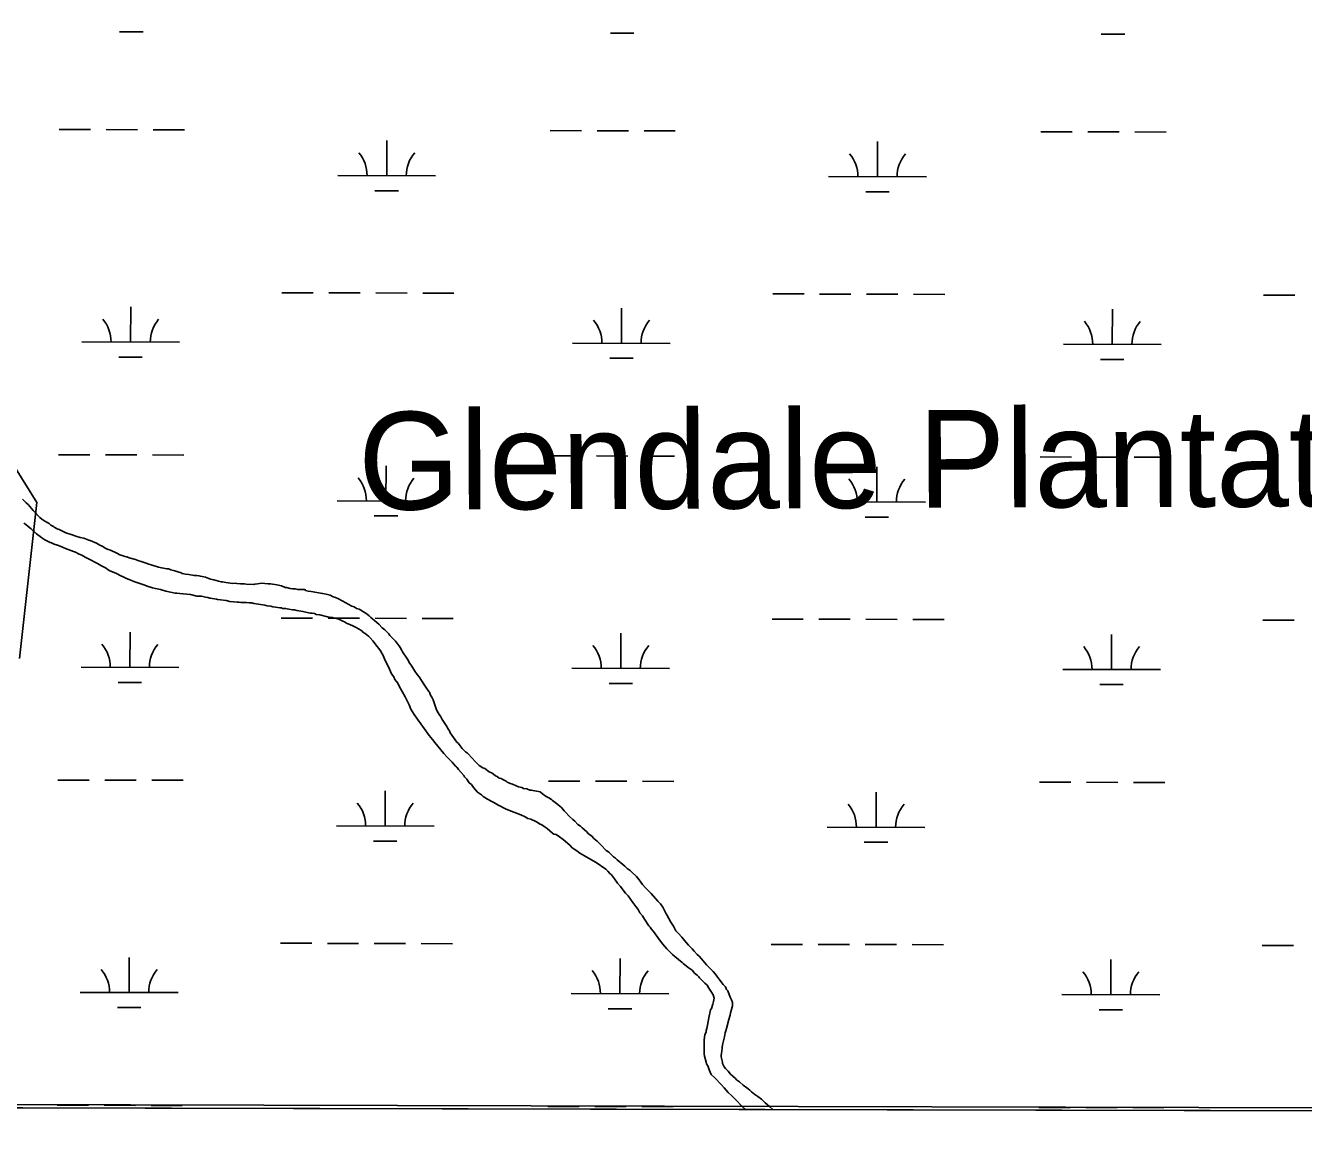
# Model space of a CAD drawing. Extents: x 3180038 to 3217926, y 922069 to 947485.
# Drawn here: x 3200785 to 3202091, y 927448 to 928589 of the extents above; entities that cross this region are included whole.
import ezdxf

# ---------------------------------------------------------------- set-up
doc = ezdxf.new("R2010")
doc.units = 0
for name, color, linetype in [('V-GRID-FRAM', 7, 'Continuous'), ('V-SITE-VEGE', 7, 'Continuous'), ('V-TOPO-GNAM-IDEN', 7, 'Continuous'), ('V-TOPO-SHOR', 7, 'Continuous'), ('V-WETL-SWMP', 7, 'Continuous')]:
    doc.layers.add(name, color=color, linetype=linetype)

msp = doc.modelspace()

# ---------------------------------------------------------------- linework, layer by layer
at = {"layer": 'V-GRID-FRAM'}
msp.add_lwpolyline([(3184312.7, 945707.9), (3215616.6, 945637.4), (3215583.5, 927448.1), (3184263.7, 927518.7), (3184312.7, 945707.9)], dxfattribs=at)
at = {"layer": 'V-SITE-VEGE'}
for p, q in [((3203316.7, 927478.5), (3198508.8, 927490.3)), ((3198508.8, 927490.3), (3203316.7, 927478.5)), ((3198505.6, 927486.6), (3203314.7, 927475.8))]:
    msp.add_line(p, q, dxfattribs=at)
at = {"layer": 'V-TOPO-SHOR'}
for points in [[(3201067.6, 928011.6), (3201063.1, 928011.6), (3201060.5, 928012.4), (3201057.5, 928012.4), (3201055.2, 928012.8), (3201051.4, 928013.9), (3201050.3, 928013.9), (3201046.5, 928015.5), (3201041.6, 928016.6), (3201035.2, 928017.4), (3201032.9, 928017.4), (3201029.2, 928017.8), (3201026.5, 928018.2), (3201023.9, 928017.8), (3201022, 928017.5), (3201019.3, 928017.1), (3201018.2, 928016.7), (3201010.3, 928017.1), (3201008.4, 928017.5), (3201004.6, 928017.6), (3201000.9, 928017.9), (3200999, 928018.3), (3200996.7, 928018), (3200989.5, 928018.8), (3200986.1, 928019.5), (3200984.6, 928019.5), (3200982, 928020.3), (3200977.1, 928021.5), (3200973.7, 928022.2), (3200968.8, 928024.2), (3200963.5, 928025.3), (3200962, 928025.7), (3200959.4, 928026.1), (3200957.1, 928026.1), (3200951.8, 928026.9), (3200948.4, 928027.3), (3200945, 928028.1), (3200943.9, 928028.8), (3200940.5, 928029.6), (3200937.5, 928030.7), (3200933.4, 928031.9), (3200931.8, 928032.6), (3200930.7, 928032.7), (3200929.2, 928033), (3200923.9, 928033.8), (3200920.5, 928034.6), (3200913, 928036.9), (3200910.7, 928037.7), (3200908.1, 928038.8), (3200904, 928040), (3200902.8, 928040.3), (3200900.6, 928041.1), (3200897.2, 928042.3), (3200890.8, 928044.2), (3200888.1, 928045), (3200886.2, 928045.3), (3200884.4, 928046.1), (3200881, 928047.3), (3200878, 928048.8), (3200871.6, 928051.8), (3200869.3, 928052.6), (3200866.7, 928053.7), (3200862.9, 928056), (3200860.6, 928057.2), (3200857.2, 928059.1), (3200850.8, 928061.8), (3200849.3, 928062.1), (3200844.4, 928064.1), (3200840.7, 928064.8), (3200836.1, 928066.4), (3200832.4, 928067.5), (3200826, 928069.8), (3200823.3, 928071), (3200821.8, 928071.7), (3200819.2, 928072.9), (3200816.9, 928073.6), (3200813.9, 928075.5), (3200813.2, 928076.3), (3200810.5, 928077.4), (3200808.7, 928079.3), (3200804.5, 928081.6), (3200801.5, 928083.5), (3200799.2, 928085.4), (3200794, 928091.1), (3200792.5, 928092.6), (3200791, 928094.1), (3200788.7, 928096.8), (3200787.6, 928098.3), (3200785.4, 928100.2), (3200781.6, 928104)], [(3200783, 928079.5), (3200784.9, 928078.3), (3200787.5, 928076), (3200790.5, 928073.8), (3200794.6, 928070), (3200795.8, 928068.5), (3200797.3, 928067.7), (3200799.5, 928065.8), (3200801.4, 928064.6), (3200804.4, 928062.4), (3200809.7, 928059.7), (3200811.2, 928059.3), (3200813.8, 928058.2), (3200817.2, 928057), (3200820.2, 928055.9), (3200825.5, 928053.6), (3200833.8, 928050.5), (3200835.7, 928049.8), (3200839.4, 928047.8), (3200842.1, 928046.7), (3200845.5, 928044.8), (3200849.2, 928042.9), (3200858.3, 928038.3), (3200861.7, 928036.4), (3200866.6, 928033.7), (3200870.3, 928031.1), (3200877.8, 928028), (3200882, 928025.7), (3200884.6, 928024.6), (3200888, 928023.1), (3200892.5, 928021.1), (3200895.5, 928020), (3200898.6, 928018.9), (3200906.5, 928016.2), (3200909.1, 928015), (3200914.4, 928013.5), (3200917.4, 928012.7), (3200922.7, 928011.6), (3200928.3, 928010), (3200937.8, 928008.1), (3200939.3, 928008.1), (3200942.3, 928007.7), (3200945.7, 928007.3), (3200949.5, 928006.9), (3200953.2, 928006.5), (3200960, 928004.9), (3200961.5, 928004.9), (3200964.6, 928004.9), (3200968.7, 928003.8), (3200971, 928003.4), (3200973.2, 928003), (3200973.6, 928003), (3200980, 928001.8), (3200981.1, 928001.4), (3200984.2, 928001), (3200989.8, 928000.3), (3200993.6, 927999.5), (3201001.1, 927998.7), (3201003, 927998.7), (3201004.9, 927998.3), (3201006.8, 927998.3), (3201009.1, 927998.3), (3201010.6, 927998.3), (3201013.2, 927997.9), (3201016.2, 927997.9), (3201018.1, 927997.5), (3201020.4, 927997.1), (3201027.2, 927995.9)], [(3201344.3, 927776.5), (3201340.9, 927779.5), (3201336.4, 927784.1), (3201335.6, 927785.2), (3201334.1, 927787.1), (3201332.3, 927789), (3201331.5, 927789.8), (3201328.9, 927791.7), (3201323.6, 927795.8), (3201322.5, 927797), (3201319.8, 927798.5), (3201317.2, 927800), (3201313.4, 927802.7), (3201310.8, 927804.6), (3201301.8, 927806.5), (3201300.3, 927806.5), (3201297.2, 927807.7), (3201293.8, 927808.1), (3201292, 927809.2), (3201288.6, 927810), (3201282.5, 927812.7), (3201280.3, 927813.4), (3201278.8, 927813.8), (3201277.3, 927814.6), (3201276.1, 927815.7), (3201272.8, 927817.2), (3201270.9, 927818.4), (3201269, 927818.8), (3201267.1, 927820.3), (3201266, 927820.7), (3201264.8, 927821.4), (3201261.8, 927823.7), (3201258.8, 927825.2), (3201254.3, 927828.7), (3201252.4, 927829.4), (3201248.7, 927831.7), (3201244.9, 927835.5), (3201237.4, 927843.5), (3201236.7, 927844.2), (3201234.4, 927845.7), (3201231, 927849.2), (3201229.1, 927851.8), (3201227.3, 927854.1), (3201225.8, 927855.6), (3201220.5, 927862.8), (3201219, 927865.1), (3201218.3, 927867), (3201217.1, 927868.5), (3201214.9, 927872.7), (3201210.8, 927878.7), (3201208.9, 927882.1), (3201207.8, 927884), (3201205.5, 927887.4), (3201204.4, 927889.7), (3201201.4, 927898.8), (3201200, 927901.4), (3201198.8, 927903.7), (3201197.7, 927906.7), (3201197, 927907.5), (3201194.7, 927910.9), (3201192.1, 927915), (3201187.2, 927922.2), (3201185, 927924.9), (3201182.7, 927928.3), (3201179.7, 927933.2), (3201177.5, 927935.9), (3201175.2, 927940.4), (3201170, 927948), (3201169.2, 927949.9), (3201167.7, 927952.2), (3201166.6, 927954.1), (3201165.1, 927956), (3201162.9, 927959), (3201157.2, 927964.7), (3201156.1, 927966.2), (3201152, 927970.4), (3201149.4, 927972.6), (3201146, 927976.4), (3201139.6, 927981.8), (3201137.7, 927982.9), (3201136.2, 927984.8), (3201133.9, 927986.3), (3201132.1, 927987.8), (3201125.7, 927991.6), (3201123, 927992.4), (3201120.8, 927993.9), (3201118.5, 927994.7), (3201114.7, 927996.6), (3201112.1, 927998.1), (3201108.3, 928000), (3201104.6, 928002.3), (3201101.6, 928003.5), (3201099.3, 928004.2), (3201096.3, 928005.8), (3201092.2, 928006.9), (3201088.4, 928007.7), (3201076.7, 928009.6), (3201073.7, 928010), (3201071, 928010.8), (3201070.3, 928011.6), (3201067.6, 928011.6)], [(3201027.2, 927995.9), (3201029.4, 927995.5), (3201031.7, 927995.1), (3201035.5, 927994.7), (3201037.7, 927994), (3201040.4, 927993.6), (3201044.9, 927992.8), (3201046.4, 927992.8), (3201047.5, 927992.4), (3201049.4, 927992.4), (3201050.6, 927992.4), (3201053.9, 927991.6), (3201057.7, 927990.9), (3201059.6, 927990.8), (3201062.2, 927990.1), (3201068.3, 927989.3), (3201075.8, 927987.4), (3201077.7, 927987.4), (3201080.3, 927987), (3201081.9, 927986.2), (3201085.6, 927985.8), (3201093.5, 927983.9), (3201095.4, 927983.5), (3201098.4, 927983.1), (3201100, 927982.3), (3201102.2, 927981.9), (3201105.2, 927981.2), (3201109, 927979.3), (3201110.9, 927978.5), (3201112.8, 927977.4), (3201116.9, 927975.5), (3201119.5, 927974.7), (3201122.6, 927972.8), (3201127.4, 927970.1), (3201129, 927969), (3201129.7, 927968.2), (3201132, 927966.7), (3201135.3, 927964), (3201137.2, 927962.1), (3201139.8, 927959.1), (3201144.3, 927953.4), (3201145.8, 927951.5), (3201147.7, 927948.9), (3201150.7, 927943.6), (3201152.2, 927939.8), (3201155.9, 927932.6), (3201158.9, 927925.4), (3201161.2, 927922.4), (3201162.3, 927919.7), (3201165.3, 927915.9), (3201166.8, 927912.9), (3201172.8, 927901.9), (3201175, 927897.8), (3201176.9, 927893.6), (3201178.8, 927889.4), (3201182.1, 927883.8), (3201184.4, 927880.4), (3201190.7, 927872), (3201192.2, 927869.4), (3201193.4, 927868.2), (3201195.6, 927864.8), (3201197.5, 927862.2), (3201200.9, 927858.4), (3201203.1, 927855.3), (3201209.5, 927847.8), (3201212.5, 927844), (3201215.5, 927840.6), (3201217.7, 927838.3), (3201220.8, 927835.2), (3201224.5, 927831.1), (3201225.3, 927830.3), (3201226, 927829.6), (3201227.5, 927827.7), (3201232.8, 927821.6), (3201233.5, 927820.1), (3201235.8, 927817.8), (3201238.4, 927814), (3201240.6, 927812.1), (3201242.9, 927809.1), (3201247, 927804.5), (3201247.8, 927803.8), (3201250.8, 927801.5), (3201252.7, 927800), (3201257.2, 927797.3), (3201266.6, 927792), (3201268.1, 927791.2), (3201270.3, 927790.1), (3201273.4, 927788.5), (3201275.6, 927787.4), (3201279.4, 927785.5), (3201291.1, 927781.3), (3201295.6, 927779), (3201298.2, 927777.5), (3201301.2, 927776.7), (3201306.5, 927774.4), (3201308, 927773.6), (3201310.3, 927772.1), (3201312.5, 927771), (3201315.9, 927768.7), (3201318.2, 927767.2), (3201323.4, 927762.6)], [(3201545.5, 927482.8), (3201541, 927486.7), (3201539.1, 927488.6), (3201537.2, 927490.5), (3201533.4, 927493.2), (3201530.4, 927495.1), (3201527.1, 927497.7), (3201525.2, 927499.6), (3201523.7, 927500.8), (3201522.2, 927501.9), (3201518.4, 927504.6), (3201514.6, 927508), (3201511.6, 927510.3), (3201510.5, 927511.4), (3201507.9, 927514), (3201505.6, 927515.9), (3201503, 927519), (3201500.4, 927521.6), (3201498.9, 927523.5), (3201498.1, 927525.4), (3201497.4, 927526.9), (3201497.4, 927528.1), (3201495.9, 927533.7), (3201495.9, 927534.9), (3201496.3, 927537.5), (3201496.7, 927539.4), (3201497.1, 927542.8), (3201497.5, 927545.8), (3201499.4, 927554.1), (3201500.2, 927558.3), (3201500.9, 927560.1), (3201501.3, 927562.8), (3201504, 927571.8), (3201505.2, 927576.3), (3201505.6, 927578.6), (3201506.7, 927582), (3201507.5, 927585.8), (3201507.5, 927588), (3201507.5, 927589.2), (3201506.4, 927591.8), (3201505.3, 927594.8), (3201502.7, 927601.3), (3201501.5, 927602.4), (3201501.2, 927603.5), (3201500.4, 927605.1), (3201498.2, 927607.7), (3201492.5, 927614.9), (3201491.4, 927616.1), (3201489.9, 927618.7), (3201487.7, 927621), (3201485.8, 927622.9), (3201480.9, 927627.8), (3201476, 927633.9), (3201473.4, 927636.5), (3201471.5, 927638.4), (3201468.5, 927641.8), (3201466.3, 927644.1), (3201462.5, 927647.9), (3201458.4, 927652.5), (3201455.8, 927655.9), (3201452.4, 927659.7), (3201449.8, 927662.7), (3201447.1, 927667.2), (3201444.5, 927671.4), (3201440.4, 927679), (3201439.7, 927680.1), (3201437.4, 927684.7), (3201436.3, 927686.9), (3201434, 927690), (3201431.4, 927693), (3201424.3, 927700.6), (3201422.8, 927702.5), (3201418.3, 927707), (3201415.6, 927710.1), (3201412.3, 927714.6), (3201409.3, 927718), (3201404.8, 927722.6), (3201402.9, 927724.1), (3201399.9, 927726.4), (3201397.6, 927728.6), (3201395.4, 927730.5), (3201389.7, 927735.1), (3201387.9, 927737), (3201386, 927738.1), (3201384.1, 927740), (3201381.1, 927743.1), (3201378.5, 927744.6), (3201373.2, 927750.3), (3201369.1, 927754.1), (3201365.7, 927757.1), (3201363.8, 927759.4), (3201360.4, 927761.7), (3201358.2, 927764), (3201353.7, 927767.8), (3201352.2, 927769.6), (3201349.5, 927771.2), (3201346.5, 927774.6), (3201344.3, 927776.5)], [(3201323.4, 927762.6), (3201324.9, 927761.5), (3201327.2, 927761.1), (3201330.6, 927758.8), (3201334.3, 927756.1), (3201341.1, 927750.1), (3201343.7, 927747.4), (3201348.3, 927744.4), (3201351.6, 927742.1), (3201356.2, 927739.4), (3201362.6, 927735.6), (3201368.2, 927732.6), (3201378, 927725.7), (3201379.1, 927724.6), (3201380.2, 927723.5), (3201382.1, 927721.2), (3201384, 927719.7), (3201387, 927715.9), (3201390, 927711.3), (3201393, 927707.9), (3201394.9, 927705.6), (3201398.2, 927701.1), (3201400.9, 927698.4), (3201405.7, 927691.6), (3201408.7, 927687.4), (3201411, 927684.4), (3201412.9, 927681), (3201415.5, 927678), (3201417.7, 927674.6), (3201421.9, 927667.7), (3201423.4, 927666.2), (3201424.5, 927664.7), (3201426.7, 927661.7), (3201428.6, 927659.4), (3201431.2, 927655.6), (3201436.1, 927649.2), (3201438.4, 927646.5), (3201440.6, 927644.2), (3201444, 927640.8), (3201446.2, 927638.2), (3201448.5, 927636.3), (3201456, 927630.2), (3201457.1, 927629.1), (3201460.1, 927626.8), (3201462.4, 927624.9), (3201466.2, 927622.2), (3201467.7, 927620.7), (3201468.8, 927619.2), (3201471.4, 927617.3), (3201472.5, 927616.1), (3201473.3, 927615.4), (3201474, 927614.6), (3201476.3, 927612), (3201479.3, 927608.9), (3201481.6, 927607), (3201483.4, 927604), (3201486.1, 927599.8), (3201487.9, 927597.2), (3201488.7, 927593.8), (3201488.3, 927590.4), (3201487.5, 927587.4), (3201486, 927583.2), (3201485.2, 927581.7), (3201483.3, 927573.4), (3201482.1, 927565.9), (3201481.3, 927562.5), (3201480.6, 927560.6), (3201480.6, 927559.1), (3201479.4, 927556.1), (3201478.6, 927551.2), (3201478.6, 927547), (3201478.6, 927544), (3201478.6, 927539.1), (3201478.6, 927536.8), (3201478.9, 927534.2), (3201480.8, 927528.1), (3201481.1, 927526.6), (3201482.6, 927523.6), (3201483.4, 927521.3), (3201484.9, 927517.9), (3201485.6, 927515.7), (3201489.4, 927512.3), (3201496.1, 927505.4), (3201499.1, 927502), (3201503.3, 927497.1), (3201507, 927493.7), (3201512.3, 927488.4), (3201516, 927484.2), (3201517.4, 927482.9)], [(3201517.4, 927482.9), (3201520.8, 927479.8)], [(3201548.8, 927479.8), (3201545.9, 927482.5), (3201545.5, 927482.8)]]:
    msp.add_lwpolyline(points, dxfattribs=at)
at = {"layer": 'V-WETL-SWMP'}
for p, q in [((3200880.9, 928582.1), (3200904.9, 928582)), ((3201382.8, 928580.9), (3201406.8, 928580.9)), ((3201884.7, 928579.8), (3201908.7, 928579.7)), ((3200819.2, 928482.2), (3200851.2, 928482.1)), ((3200867.2, 928482.1), (3200899.2, 928482)), ((3200915.2, 928482), (3200947.2, 928481.9)), ((3201154, 928435), (3201154, 928471)), ((3201321.1, 928481.1), (3201353.1, 928481)), ((3201369.1, 928480.9), (3201401.1, 928480.9)), ((3201417.1, 928480.8), (3201449.1, 928480.8)), ((3201655.9, 928433.9), (3201655.9, 928469.9)), ((3201823, 928479.9), (3201855, 928479.9)), ((3201871, 928479.8), (3201903, 928479.7)), ((3201919, 928479.7), (3201951, 928479.6)), ((3201104, 928435.1), (3201204, 928434.9)), ((3201605.9, 928434), (3201705.9, 928433.8)), ((3201141.9, 928419.6), (3201165.9, 928419.5)), ((3201643.8, 928418.5), (3201667.8, 928418.4)), ((3201046.8, 928315.2), (3201078.8, 928315.1)), ((3201094.8, 928315.1), (3201126.8, 928315)), ((3201142.8, 928315), (3201174.8, 928314.9)), ((3201190.8, 928314.8), (3201222.8, 928314.8)), ((3201548.7, 928314), (3201580.7, 928314)), ((3201596.7, 928313.9), (3201628.7, 928313.9)), ((3201644.7, 928313.8), (3201676.7, 928313.8)), ((3201692.7, 928313.7), (3201724.7, 928313.6)), ((3202050.7, 928312.9), (3202082.7, 928312.8)), ((3200892.1, 928264.8), (3200892.2, 928300.8)), ((3201394, 928263.6), (3201394.1, 928299.6)), ((3201895.9, 928262.5), (3201896, 928298.5)), ((3200842.1, 928264.9), (3200942.1, 928264.7)), ((3201344, 928263.8), (3201444, 928263.5)), ((3201845.9, 928262.6), (3201945.9, 928262.4)), ((3200880.1, 928249.4), (3200904.1, 928249.3)), ((3201382, 928248.2), (3201406, 928248.2)), ((3201883.9, 928247.1), (3201907.9, 928247.1)), ((3200818.5, 928149.5), (3200850.5, 928149.4)), ((3200866.5, 928149.4), (3200898.5, 928149.3)), ((3200914.5, 928149.3), (3200946.5, 928149.2)), ((3201320.4, 928148.4), (3201352.4, 928148.3)), ((3201368.4, 928148.3), (3201400.4, 928148.2)), ((3201416.4, 928148.2), (3201448.4, 928148.1)), ((3201822.3, 928147.3), (3201854.3, 928147.2)), ((3201870.3, 928147.1), (3201902.3, 928147.1)), ((3201918.3, 928147), (3201950.3, 928147)), ((3201153.2, 928102.3), (3201153.3, 928138.3)), ((3201655.1, 928101.2), (3201655.2, 928137.2)), ((3201103.2, 928102.4), (3201203.2, 928102.2)), ((3201605.1, 928101.3), (3201705.1, 928101.1)), ((3201141.2, 928086.9), (3201165.2, 928086.9)), ((3201643.1, 928085.8), (3201667.1, 928085.7)), ((3201046.1, 927982.5), (3201078.1, 927982.4)), ((3201094.1, 927982.4), (3201126.1, 927982.3)), ((3201142.1, 927982.3), (3201174.1, 927982.2)), ((3201190.1, 927982.2), (3201222.1, 927982.1)), ((3201548, 927981.4), (3201580, 927981.3)), ((3201596, 927981.3), (3201628, 927981.2)), ((3201644, 927981.2), (3201676, 927981.1)), ((3201692, 927981), (3201724, 927981)), ((3202049.9, 927980.2), (3202081.9, 927980.2)), ((3200891.4, 927932.1), (3200891.5, 927968.1)), ((3201393.3, 927931), (3201393.4, 927967)), ((3201895.2, 927929.8), (3201895.3, 927965.8)), ((3200841.4, 927932.2), (3200941.4, 927932)), ((3201343.3, 927931.1), (3201443.3, 927930.9)), ((3201845.2, 927930), (3201945.2, 927929.7)), ((3200879.4, 927916.7), (3200903.4, 927916.6)), ((3201381.3, 927915.6), (3201405.3, 927915.5)), ((3201883.2, 927914.4), (3201907.2, 927914.4)), ((3200817.7, 927816.8), (3200849.7, 927816.8)), ((3200865.7, 927816.7), (3200897.7, 927816.7)), ((3200913.7, 927816.6), (3200945.7, 927816.6)), ((3201152.5, 927769.7), (3201152.5, 927805.7)), ((3201319.6, 927815.7), (3201351.6, 927815.6)), ((3201367.6, 927815.6), (3201399.6, 927815.5)), ((3201415.6, 927815.5), (3201447.6, 927815.4)), ((3201654.4, 927768.5), (3201654.4, 927804.5)), ((3201821.5, 927814.6), (3201853.5, 927814.5)), ((3201869.5, 927814.5), (3201901.5, 927814.4)), ((3201917.5, 927814.4), (3201949.5, 927814.3)), ((3201102.5, 927769.8), (3201202.5, 927769.5)), ((3201604.4, 927768.6), (3201704.4, 927768.4)), ((3201140.4, 927754.3), (3201164.4, 927754.2)), ((3201642.3, 927753.1), (3201666.3, 927753.1)), ((3201045.3, 927649.8), (3201077.3, 927649.8)), ((3201093.3, 927649.7), (3201125.3, 927649.6)), ((3201141.3, 927649.6), (3201173.3, 927649.5)), ((3201189.3, 927649.5), (3201221.3, 927649.4)), ((3201547.2, 927648.7), (3201579.2, 927648.6)), ((3201595.2, 927648.6), (3201627.2, 927648.5)), ((3201643.2, 927648.5), (3201675.2, 927648.4)), ((3201691.2, 927648.4), (3201723.2, 927648.3)), ((3202049.2, 927647.6), (3202081.2, 927647.5)), ((3200890.6, 927599.4), (3200890.7, 927635.4)), ((3201392.5, 927598.3), (3201392.6, 927634.3)), ((3201894.4, 927597.2), (3201894.5, 927633.2)), ((3200840.6, 927599.5), (3200940.6, 927599.3)), ((3201342.5, 927598.4), (3201442.5, 927598.2)), ((3201844.4, 927597.3), (3201944.4, 927597.1)), ((3200878.6, 927584), (3200902.6, 927584)), ((3201380.5, 927582.9), (3201404.5, 927582.8)), ((3201882.4, 927581.8), (3201906.4, 927581.7)), ((3200817, 927484.2), (3200849, 927484.1)), ((3200865, 927484.1), (3200897, 927484)), ((3200913, 927483.9), (3200945, 927483.9)), ((3201318.9, 927483), (3201350.9, 927483)), ((3201366.9, 927482.9), (3201398.9, 927482.9)), ((3201414.9, 927482.8), (3201446.9, 927482.7)), ((3201820.8, 927481.9), (3201852.8, 927481.8)), ((3201868.8, 927481.8), (3201900.8, 927481.7)), ((3201916.8, 927481.7), (3201948.8, 927481.6))]:
    msp.add_line(p, q, dxfattribs=at)
for points in [[(3200707.8, 928242.2), (3200796.2, 928100.6), (3200778.5, 927941.2)], [(3198505.6, 927486.6), (3203209.7, 927476), (3203218.7, 927483.7), (3203262.2, 927556.3), (3203349.2, 927643.3), (3203737.6, 927852.7), (3203941.1, 927950.1)]]:
    msp.add_lwpolyline(points, dxfattribs=at)
for centre, start, end in [((3201098.7, 928435.6), 359.099, 40.6427), ((3201209.2, 928435.4), 139.099, 180.6427), ((3201600.6, 928434.5), 359.099, 40.6427), ((3201711.1, 928434.2), 139.099, 180.6427), ((3200836.9, 928265.4), 359.099, 40.6427), ((3200947.4, 928265.1), 139.099, 180.6427), ((3201338.8, 928264.2), 359.099, 40.6427), ((3201449.3, 928264), 139.099, 180.6427), ((3201840.7, 928263.1), 359.099, 40.6427), ((3201951.2, 928262.9), 139.099, 180.6427), ((3201098, 928102.9), 359.099, 40.6427), ((3201208.5, 928102.7), 139.099, 180.6427), ((3201599.9, 928101.8), 359.099, 40.6427), ((3201710.4, 928101.5), 139.099, 180.6427), ((3200836.1, 927932.7), 359.099, 40.6427), ((3200946.6, 927932.5), 139.099, 180.6427), ((3201338.1, 927931.6), 359.099, 40.6427), ((3201448.5, 927931.3), 139.099, 180.6427), ((3201840, 927930.4), 359.099, 40.6427), ((3201950.4, 927930.2), 139.099, 180.6427), ((3201097.2, 927770.3), 359.099, 40.6427), ((3201207.7, 927770), 139.099, 180.6427), ((3201599.1, 927769.1), 359.099, 40.6427), ((3201709.6, 927768.9), 139.099, 180.6427), ((3200835.4, 927600), 359.099, 40.6427), ((3200945.9, 927599.8), 139.099, 180.6427), ((3201337.3, 927598.9), 359.099, 40.6427), ((3201447.8, 927598.7), 139.099, 180.6427), ((3201839.2, 927597.8), 359.099, 40.6427), ((3201949.7, 927597.5), 139.099, 180.6427)]:
    msp.add_arc(centre, 35.2, start, end, dxfattribs=at)

# ---------------------------------------------------------------- texts
at = {"layer": 'V-TOPO-GNAM-IDEN'}
msp.add_text('Glendale Plantation', height=100, rotation=0.2034, dxfattribs=at).set_placement((3201125, 928093.2))

doc.saveas('drawing.dxf')
